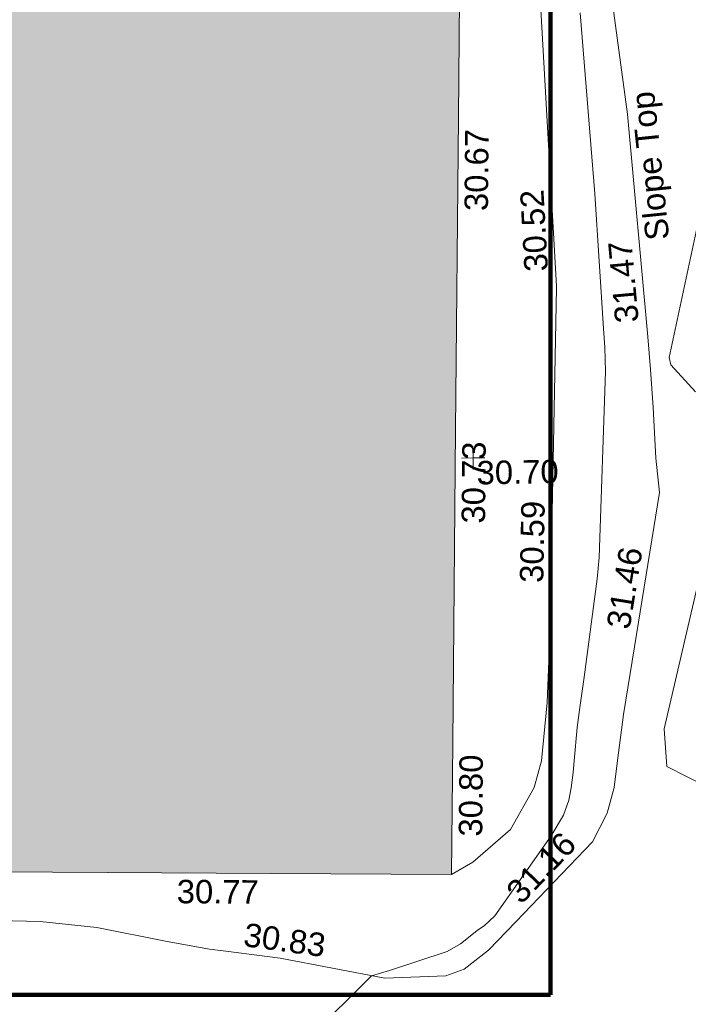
# Model space of a CAD drawing. Header units: millimetres. Extents: x -287732 to 520720, y -103372 to 287754.
# Tile 288 of 380: x 118602 to 129286, y 118059 to 133799. Entities that reach past the tile are written whole.
import ezdxf

# ---------------------------------------------------------------- set-up
doc = ezdxf.new("R2010")
doc.units = ezdxf.units.MM
doc.linetypes.add('IMPORT-UG_ELEC_STREET LIGHTING_QLB2 _2_', pattern=[2700, 1500, -300.0000000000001, 0, -250, 150, -300.0000000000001, 0, -200])
for name, color, linetype, lineweight, true_color in [('00_UAV_BUILDING_OUTLINE', 5, 'Continuous', 9, 0x0000ff), ('00_UAV_LEVEL_SPOT', 7, 'Continuous', 9, 0x666666), ('00_UAV_SLOPE_BOTTOM', 30, 'Continuous', 9, 0xff7f00), ('00_UAV_SLOPE_TOP', 40, 'Continuous', 9, 0xffbf00), ('01_DTM_CONTOUR_MNR', 7, 'Continuous', 9, 0xa5a552), ('12333-PUM-2D-U-0001-C01 - Rev2_REVIT IMPORT_dwg', 7, 'Continuous', 9, 0x767676), ('A_RHA_Line', 7, 'Continuous', 9, 0x00a600)]:
    doc.layers.add(name, color=color, linetype=linetype, lineweight=lineweight, true_color=true_color)
doc.layers.add('A_RHA_Detail', color=7, linetype='Continuous', lineweight=9)
doc.styles.add('Swis721 Lt BT_2', font='swissl.ttf', dxfattribs={"height": 375})

# ---------------------------------------------------------------- blocks, each defined once
blk = doc.blocks.new('12333-PUM-2D-U-0001-C01 - Rev2_REVIT IMPORT_dwg_UAV-2077255-Site Location Plan Proposed')
at = {"layer": '00_UAV_LEVEL_SPOT', "color": 254, "true_color": 0xcccccc, "flags": 128}
for points in [[(500.0000000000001, 0), (0, 0), (0, 500.0000000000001)], [(0, -500.0000000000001), (0, 0), (-500.0000000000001, 0)]]:
    blk.add_lwpolyline(points, dxfattribs=at)
blk = doc.blocks.new('12333-PUM-2D-U-0001-C01 - Rev2_REVIT IMPORT_dwg_MGS62954_T2_Galway_ITM_3d_Rev1-2077680-Site Location Plan Proposed')
at = {"layer": '00_UAV_SLOPE_BOTTOM', "color": 254, "true_color": 0xcccccc, "flags": 128}
blk.add_lwpolyline([(534029539.7980002, 725673348.1600001), (534029884.798, 725673540.1600002), (534030493.798, 725674053.1600002), (534030884.798, 725674714.1600002), (534031007.7980002, 725675142.1600001), (534031113.7980001, 725676068.1600001), (534031169.7980001, 725677001.1600002), (534031196.5372235, 725677726.4295961), (534031379.798, 725682697.1600003), (534031378.8274113, 725682722.4936513), (534031187.4078652, 725687718.7967817), (534031152.7980001, 725688622.1600001), (534030929.798, 725690689.1600001), (534030780.7980001, 725691037.1600001), (534030557.7980001, 725691312.1600003), (534030292.7980001, 725691594.1600002), (534029889.798, 725691864.1600002), (534029489.2406164, 725691956.7223403), (534029400.7980001, 725691977.1600002), (534028898.7980001, 725692072.1600003), (534028298.798, 725692150.1600002), (534024510.4784374, 725692333.592356), (534024436.7980002, 725692337.1600002), (534020404.7980002, 725692508.1600001)], dxfattribs=at)
at = {"layer": '00_UAV_SLOPE_TOP', "color": 254, "true_color": 0xcccccc, "flags": 128}
blk.add_lwpolyline([(534020965.699295, 725672794.1738678), (534022952.7980001, 725672712.1600002), (534023859.7980002, 725672598.1600001), (534024975.798, 725672358.1600001), (534025652.798, 725672221.1600002), (534025914.0072622, 725672182.8833323), (534026778.7980001, 725672056.1600001), (534028443.798, 725671708.1600001), (534029417.7980001, 725671727.1600002), (534029712.7980001, 725671831.1600001), (534030108.798, 725672126.1600002), (534030553.2112755, 725672574.5154394), (534031799.7980001, 725673832.1600003), (534032041.798, 725674282.1600002), (534032160.7980001, 725674691.1600001), (534032224.7980002, 725675122.16), (534032331.7980001, 725675856.1600001), (534032525.915736, 725676934.3209889), (534032968.7980002, 725679394.1600001), (534032917.7980001, 725679945.1600002), (534032889.798, 725680758.1600002), (534032861.7980001, 725681364.1600002), (534032823.6186489, 725681889.4153154), (534032564.7980001, 725685450.1600001), (534032398.0738111, 725686869.5093468), (534031956.798, 725690626.1600003)], dxfattribs=at)
at = {"layer": '01_DTM_CONTOUR_MNR', "color": 254, "true_color": 0xcccccc, "flags": 128}
for points in [[(534027231.3601657, 725670789.4195963), (534028230, 725671750.0000001), (534028519.5605678, 725671828.6175739), (534029448.7291521, 725672117.8435509), (534029664.6498303, 725672235.4838711), (534029954.5658684, 725672462.6835803), (534030046.8640475, 725672517.0508404), (534030217.4682875, 725672672.9976625), (534031142.4142172, 725673940.4342538), (534031344.371305, 725674265.818752), (534031436.5483236, 725674503.6932939), (534031476.8531222, 725674700.6741699), (534031511.0396519, 725674943.9410058), (534031528.6308851, 725675131.4275887), (534031588.1967706, 725675660.732494), (534031635.8540196, 725675979.4841441), (534031714.4091898, 725676464.9771758), (534031948.1608068, 725678033.224627), (534031985.5316988, 725678374.7534347), (534032139.8824271, 725681343.0670948), (534032136.9083803, 725681727.5481737), (534032118.7372913, 725682031.1432635), (534032017.1983948, 725684184.9962589), (534031832.9546013, 725687084.5630596)], [(534033632.0116445, 725674685.552835), (534033011.0893589, 725675012.8986715), (534032974.7417241, 725675617.7085242), (534033618.9060435, 725678167.4610142)], [(534033574.2451833, 725680994.9105221), (534033184.8175726, 725681432.1816828), (534033161.9276544, 725681550.8961946), (534033988.7478467, 725685118.0686824)]]:
    blk.add_lwpolyline(points, dxfattribs=at)
at = {"xscale": 0.375, "yscale": 0.375, "zscale": 0.375}
blk.add_blockref('12333-PUM-2D-U-0001-C01 - Rev2_REVIT IMPORT_dwg_UAV-2077255-Site Location Plan Proposed', (534030000, 725680000), dxfattribs=at)
at = {"layer": '00_UAV_BUILDING_OUTLINE', "color": 251, "true_color": 0x666666, "char_height": 375, "width": 1495.902363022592, "attachment_point": 1, "line_spacing_factor": 1.005061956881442, "style": 'Swis721 Lt BT_2'}
for s, insert, rotation in [('30.67', (534029930.8657612, 725683950.4997643), 88.4784347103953), ('30.73', (534029797.7034922, 725678956.5202353), 88.47843471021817), ('30.80', (534029664.8203693, 725673953.8744336), 88.47843471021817), ('30.77', (534025149.0495003, 725673339.9149935), 358.6864590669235)]:
    blk.add_mtext(s, dxfattribs=dict(at, insert=insert, rotation=rotation))
at = {"layer": '00_UAV_LEVEL_SPOT', "insert": (534030051.8765643, 725679949.1441548), "char_height": 375, "width": 1495.902363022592, "attachment_point": 1, "line_spacing_factor": 1.005061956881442, "style": 'Swis721 Lt BT_2'}
blk.add_mtext('30.70', dxfattribs=at)
at = {"layer": '00_UAV_SLOPE_BOTTOM', "color": 251, "true_color": 0x666666, "char_height": 375, "width": 1495.902363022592, "attachment_point": 1, "line_spacing_factor": 1.005061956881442, "style": 'Swis721 Lt BT_2'}
for s, insert, rotation in [('30.52', (534030874.3898221, 725682953.3509303), 92.19405636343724), ('30.59', (534030710.8545792, 725677994.5055813), 87.88857679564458)]:
    blk.add_mtext(s, dxfattribs=dict(at, insert=insert, rotation=rotation))
at = {"layer": '00_UAV_SLOPE_TOP', "color": 251, "true_color": 0x666666, "char_height": 375, "attachment_point": 1, "line_spacing_factor": 1.005061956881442, "style": 'Swis721 Lt BT_2'}
for s, insert, width, rotation in [('Slope Top', (534032822.5144031, 725683412.8080721), 2763.857699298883, 94.88595738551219), ('31.47', (534032311.5681452, 725682102.8553445), 1495.902363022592, 94.15735976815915), ('31.46', (534032082.821885, 725677268.1176393), 1495.902363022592, 79.79351650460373), ('31.16', (534030377.4826069, 725673100.701528), 1495.902363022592, 45.252997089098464), ('30.83', (534026236.5971128, 725672634.2015712), 1495.902363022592, 351.2292500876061)]:
    blk.add_mtext(s, dxfattribs=dict(at, insert=insert, width=width, rotation=rotation))
blk = doc.blocks.new('12333-PUM-2D-U-0001-C01 - Rev2_REVIT IMPORT_dwg-1620468-Site Location Plan Proposed')
blk.add_blockref('12333-PUM-2D-U-0001-C01 - Rev2_REVIT IMPORT_dwg_MGS62954_T2_Galway_ITM_3d_Rev1-2077680-Site Location Plan Proposed', (-533641079.6498471, -725615854.3561786))

msp = doc.modelspace()

# ---------------------------------------------------------------- hatches: boundary and pattern name
at = {"layer": 'A_RHA_Detail', "true_color": 0xc0c0c0}
h = msp.add_hatch(color=9, dxfattribs=at)
h.paths.add_polyline_path([(-80880.60083809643, -68502.79057078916), (-80400.865924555, -68483.41509113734), (-80400.865924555, -62984.64684185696), (-24474.85765177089, -63009.32043784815), (-24456.14471271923, -50840.30023858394), (-36622.55041039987, -50831.65104353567), (-36622.55041039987, -44228.57792613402), (-50959.0526582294, -44218.38599194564), (-50959.0526582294, -42573.78171514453), (-54563.9325804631, -42571.21897729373), (-54565.69773352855, -45054.17447474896), (-92408.82109321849, -45027.27149621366), (-92411.78875845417, -49201.74309222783), (-100061.9988811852, -49201.74309222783), (-100052.2214449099, -64852.82557838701), (-86120.90825229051, -64852.82557838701), (-86092.1662649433, -62957.90041523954), (-84861.10047608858, -62957.90041523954), (-84854.79052929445, -68240.109737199), (-80870.60226892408, -68240.10973722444)])
h.paths.add_polyline_path([(-137238.9269902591, -68461.9384092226), (-132719.7426408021, -68433.0633692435), (-132847.0731201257, -62850.04282283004), (-130454.6837966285, -62916.63108078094), (-130498.2830220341, -61355.85393642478), (-117581.136331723, -61423.42893438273), (-117492.3908565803, -49183.91309190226), (-125136.5200282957, -49178.47881952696), (-125133.572703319, -45032.61887136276), (-163007.1824077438, -45005.6942194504), (-163007.1824076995, -44090.2963411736), (-163123.8521269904, -44090.21339942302), (-163122.6389897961, -42383.75184302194), (-166563.8543419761, -42383.75184298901), (-166565.034908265, -44044.39824208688), (-193158.4656786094, -44025.49275805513), (-193195.152889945, -62863.65652504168), (-137269.7106414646, -62916.63108078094), (-137254.3708868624, -65679.90523788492)])
h.paths.add_polyline_path([(120310.9497607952, -32334.28230164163), (120312.4652266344, -31610.73011961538), (133451.2244789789, -31638.24899384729), (133469.2230092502, -19717.98315780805), (121295.7536929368, -19692.48606430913), (121319.8434528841, -8190.941560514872), (112277.0825930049, -8172.001674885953), (112263.1770823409, -14811.1234547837), (78285.85310969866, -14739.95861438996), (78292.82277619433, -8167.077575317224), (75241.99098605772, -8160.673431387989), (69355.76844233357, -8152.931592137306), (69353.6659720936, -9156.74635762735), (68372.60878945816, -9154.691552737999), (68372.60878945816, -13705.52853215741), (69333.7233474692, -13707.54156770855), (69325.07112547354, -16249.53369228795), (66623.4489111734, -16249.53369228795), (66619.79243935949, -17995.29925530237), (65989.07757494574, -17995.2992552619), (65985.44262772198, -19730.78799483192), (57152.23993377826, -19712.28702421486), (57127.42535098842, -31559.89463417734), (70277.87165424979, -31587.43801817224), (70277.87165431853, -32271.7414715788), (78263.96947909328, -32285.12944888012), (78266.62661740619, -31019.79372153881), (112335.8856506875, -31091.15111860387), (112335.8856506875, -32317.57330553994), (119781.4233959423, -32333.17321913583)])
h.paths.add_polyline_path([(7503.717409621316, -1791.439263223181), (15482.43097392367, -674.0213231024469), (15484.0826588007, 148.1327206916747), (56188.28042539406, 205.5276654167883), (56155.84326007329, 14338.3166313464), (18016.62665935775, 14236.48149539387), (17967.9025208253, 34313.18372071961), (21727.10644863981, 34324.0692624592), (21708.90974962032, 40608.10218321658), (18009.66447159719, 40608.10218321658), (17995.54603706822, 45483.75063442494), (9770.084204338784, 45420.6329473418), (3966.213879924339, 45446.76585222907), (3984.771235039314, 14176.56786832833), (1023.062455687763, 14176.56786837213), (-276.5134647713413, 14190.52623461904), (-231.6790044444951, 5968.135265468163), (-226.4491536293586, 193.7444677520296), (553.0869992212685, 183.4716499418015), (7477.609307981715, 143.2867586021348), (7488.638446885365, -674.0213231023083)])
h.paths.add_polyline_path([(77755.59663317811, 53.47451145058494), (77729.51881611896, 1699.844979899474), (94464.47132486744, 1659.976083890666), (94606.37913471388, 17991.390236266), (88810.4190114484, 18015.03260816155), (88799.89418497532, 14436.74271609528), (69413.88950349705, 14457.8773889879), (69377.35724448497, 99.62816357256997), (75241.99098605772, 67.32134432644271)])
h.paths.add_polyline_path([(61252.12079701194, 46453.95617366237), (105774.7348988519, 46472.68783506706), (105768.2642198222, 61852.61234306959), (92285.13876309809, 61852.61234306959), (92308.59670399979, 65784.30757140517), (96107.4668000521, 65767.60445243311), (96059.68081117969, 75209.20847378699), (101084.8427276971, 75071.88872764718), (104988.0046543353, 74765.36560406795), (108403.6894220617, 74363.8408943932), (112009.2703903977, 73787.25420861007), (115645.3524815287, 73049.69667206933), (116890.8108051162, 72761.69136252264), (120208.9929833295, 71893.18353872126), (120865.241739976, 71703.68484519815), (124135.6329506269, 70669.67317906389), (127435.6253142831, 69480.50055823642), (127820.4368670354, 69394.93141813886), (128274.3081769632, 69331.69585753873), (128731.8791144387, 69306.66104516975), (129189.9401488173, 69320.00258290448), (129645.2782985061, 69371.62688826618), (130094.6997111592, 69461.17185603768), (130535.0520071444, 69588.00939074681), (130963.246434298, 69751.24981927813), (131376.2795165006, 69949.74812590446), (131771.2541232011, 70182.11198903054), (132162.5575600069, 70460.5404660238), (132496.0921583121, 70741.69081113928), (132820.871367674, 71064.98072578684), (133117.4593294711, 71414.31364272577), (133383.77568926, 71787.23923950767), (133616.5473239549, 72178.5372844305), (133817.1647262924, 72590.54524898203), (133982.6025969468, 73017.89547513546), (134111.7005086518, 73457.59040801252), (134203.5529320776, 73906.54590458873), (134257.5155883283, 74361.61286216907), (134272.5462649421, 74819.5993153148), (134250.5259875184, 75277.29281745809), (134189.6227572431, 75731.48297747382), (134090.9274700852, 76178.98397757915), (133955.1324028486, 76616.65691993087), (133783.1900598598, 77041.43184345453), (133576.3064937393, 77450.32925647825), (133335.932843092, 77840.48103920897), (133063.7551572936, 78209.15055532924), (132761.6825665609, 78553.75185442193), (132431.8338935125, 78871.8678050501), (132076.5227905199, 79161.26705197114), (131698.2415080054, 79419.91966861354), (131299.6434187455, 79646.01139197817), (131093.5942456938, 79746.34209763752), (132146.0467355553, 83110.22226145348), (122787.7632953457, 86282.54285518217), (121604.3555412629, 82800.3591886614), (117095.9864227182, 83870.84033785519), (116841.9598400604, 83526.35449572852), (116120.5435466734, 91221.93611972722), (110237.7341284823, 91274.27491021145), (110194.3680786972, 90435.39030214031), (104988.0046543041, 90486.49901390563), (104973.2761846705, 94309.82427956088), (103746.1314668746, 94309.8242795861), (103839.9937121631, 122852.1474271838), (96365.09202306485, 122931.9599470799), (96350.3400238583, 123952.4168585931), (104555.5505249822, 123902.1925226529), (104607.3234458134, 120248.5396156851), (125502.5015002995, 120134.1933400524), (125662.0200253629, 137657.3796882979), (114479.5865733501, 137699.2256881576), (114382.306264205, 129149.9458158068), (104644.159003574, 129187.9975073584), (104577.9931702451, 126217.3903144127), (101184.4926406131, 126159.1566967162), (101264.6166812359, 135959.2655565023), (89967.23178808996, 135988.8856164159), (89927.63362986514, 125823.6463181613), (93630.53562302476, 125840.7948842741), (93580.65688892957, 122931.9599470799), (88697.38835376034, 122904.7310126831), (88679.3898954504, 95739.09143775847), (86378.25848996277, 95739.09143775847), (86378.18187189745, 96178.1008337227), (83279.50743284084, 96200.92083327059), (83273.62493422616, 95735.74732133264), (70169.67509619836, 95733.22421950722), (70166.26842742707, 96272.07409347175), (66674.99731294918, 96257.14073655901), (66654.74538556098, 95755.71092136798), (65784.77231079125, 95755.71092136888), (65887.65094984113, 117470.630565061), (53473.3427162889, 117487.9046429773), (53434.44066309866, 98570.46349063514), (40649.41626916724, 98570.46349063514), (40610.16711559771, 94406.01479078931), (38853.82372868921, 94410.36303440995), (38848.65589191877, 89463.65332729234), (40612.46601912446, 89518.45976927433), (40665.38257362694, 86257.73741128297), (38372.19584460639, 86305.72309285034), (38369.79374539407, 76901.0507917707), (50937.9512507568, 76944.40198294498), (50922.88567286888, 74598.78180889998), (56484.9061132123, 74588.85093771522), (56484.9061132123, 75194.85181995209), (92465.4037153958, 75233.0258166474), (92645.92783662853, 71766.64845094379), (89810.55521366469, 69362.83965827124), (85313.16173974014, 69360.94750420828), (85313.16173974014, 66907.4050808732), (75210.14498263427, 66903.15451589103), (75210.14498263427, 63815.70944550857), (70819.40014309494, 63815.70999200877), (70819.21601505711, 64253.35708059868), (69456.83415683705, 64253.35708059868), (69455.7195737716, 66901.99623166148), (61303.32856759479, 66898.5668068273), (61304.56054988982, 63970.32021231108), (70500.41048208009, 63970.32021219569), (70500.4088543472, 61852.59006207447), (61245.6438848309, 61848.69637488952), (61252.03558504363, 46656.49344428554)])
h.paths.add_polyline_path([(-17153.16561239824, 48569.32684293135), (-17153.16561224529, 60770.38083685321), (-29362.88357759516, 60774.70428694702), (-29362.88357759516, 67399.20394580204), (-43507.24466814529, 67405.01911303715), (-43488.5313307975, 69093.07334175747), (-45766.41866231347, 69109.32868388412), (-45794.3462003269, 67405.01911303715), (-47272.11273194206, 67404.2124544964), (-47272.44887633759, 66454.91798908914), (-86004.56386332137, 66468.63299519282), (-86006.66970787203, 60521.58362721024), (-92662.87722510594, 60521.58362721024), (-92665.2138765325, 50184.35611932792), (-79752.0168396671, 50179.78309939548), (-79752.016597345, 48591.4932381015), (-17157.7163123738, 48569.32845417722)])
h.paths.add_polyline_path([(-201056.4185878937, 48628.75479108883), (-138377.9751621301, 48634.64535779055), (-138377.9751621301, 50133.28201003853), (-125467.710581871, 50134.49626164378), (-125468.6909603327, 60566.1903686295), (-132186.8595614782, 60565.86652591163), (-132187.4203588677, 66533.0197876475), (-170643.3098734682, 66805.61809689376), (-170643.3098732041, 67738.78475848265), (-200340.0100486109, 67488.93693764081), (-200348.7171487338, 60827.78025104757), (-201057.5650552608, 60827.71357558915), (-201056.6510294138, 51102.04313372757)])
h.paths.add_polyline_path([(-240051.5126725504, 54769.19491160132), (-239444.490259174, 54811.10754483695), (-239186.5396223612, 54841.92927608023), (-238764.8191577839, 54940.98166103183), (-238382.4735933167, 55122.46891388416), (-237990.3402229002, 55354.87497234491), (-237269.2031023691, 55936.21515020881), (-237032.4836384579, 56225.56611516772), (-236793.0039602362, 56569.31473944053), (-236554.5880578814, 57004.26389721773), (-236432.7219585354, 57267.46508908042), (-236300.081527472, 57753.26238983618), (-236250.7285154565, 58017.17885684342), (-236235.6490609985, 58516.21786804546), (-236233.2538429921, 58987.85640053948), (-236213.7029795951, 59823.48083769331), (-236363.8287855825, 59820.86038205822), (-236634.0279869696, 60698.06075827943), (-236391.9547756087, 61432.19726339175), (-236225.4740089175, 61435.10319600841), (-236201.6036569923, 62637.68779596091), (-232563.5271750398, 62639.28734435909), (-232563.5271750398, 63049.03842404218), (-232732.1945866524, 63049.15302218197), (-232860.1521277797, 63457.95890274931), (-232731.606808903, 63914.24862697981), (-232560.8209656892, 63914.24862697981), (-232515.1276847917, 70598.00033009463), (-240628.6947849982, 70598.85496273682), (-240629.7923196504, 72350.98321577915), (-246412.6011212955, 72347.36085933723), (-246412.6011212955, 70616.45923936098), (-254449.5805725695, 70618.60952619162), (-254454.637144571, 70754.06491720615), (-254469.7140363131, 73191.66276250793), (-263883.2532625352, 73267.83063688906), (-263902.4181505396, 68260.74348553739), (-263714.8217520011, 68259.82096572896), (-263552.9672900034, 67819.65434396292), (-263719.0883117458, 67392.2068408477), (-263913.6298699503, 67392.20684284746), (-263956.7001913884, 58633.76423459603), (-260181.1963171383, 58611.22607638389), (-260192.3146983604, 56354.25111579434), (-257184.684388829, 56339.46086021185), (-257213.4419957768, 57092.93866021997), (-257338.5163846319, 57093.27331223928), (-257471.0109294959, 57531.74572308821), (-257338.5163845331, 58062.22513696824), (-257203.4956297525, 58064.06881289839), (-257173.5751889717, 58598.54056692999), (-256478.2273617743, 58575.27357994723), (-256478.2273617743, 58788.51859473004), (-256013.0091299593, 58911.92701534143), (-255397.0786664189, 58780.99767617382), (-255397.0786664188, 58595.982422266), (-243809.885361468, 58585.92793201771), (-243805.3570672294, 58352.04527760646), (-243740.939469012, 57884.52572680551), (-243619.0830608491, 57421.84877545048), (-243424.3877545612, 56943.65915412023), (-243247.1437899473, 56608.24157713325), (-243003.0710579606, 56249.99021479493), (-242732.2093200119, 55932.75703082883), (-242371.7230178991, 55603.12658811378), (-242141.255125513, 55424.88676767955), (-241804.9643037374, 55216.88439822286), (-241529.4640827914, 55077.02869055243), (-241100.6275144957, 54917.18295003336), (-240836.2134980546, 54840.82833176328), (-240453.4486195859, 54788.60784130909), (-240218.9578693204, 54777.28227442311)])
h.paths.add_polyline_path([(40276.69022552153, 59895.36417752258), (40328.62676029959, 69196.9439153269), (36588.99968785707, 69217.8245910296), (36619.46637569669, 74674.25962428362), (32264.36460078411, 74687.02318924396), (32233.48293867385, 69156.26826306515), (11916.69390495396, 69269.70959686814), (11966.66200111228, 78218.75165974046), (29087.509017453, 78123.15526808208), (29143.44567205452, 88141.1370047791), (15719.348796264, 88216.09212953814), (15732.60379610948, 90589.9978889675), (4594.294101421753, 90652.19003489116), (4525.129359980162, 78265.12250449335), (10096.76365553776, 78234.01258731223), (10077.43887221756, 74773.03821910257), (4547.641142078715, 74803.91453678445), (4465.579974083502, 60107.1600234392), (19125.89094760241, 60025.30234268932), (19139.86249374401, 62527.53804644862), (31738.59196305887, 62457.19146404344), (31724.55430858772, 59943.11609815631), (38369.79364225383, 59906.01157293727)])
h.paths.add_polyline_path([(-246083.0241259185, 72334.29150213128), (-246083.0594797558, 72334.30275087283), (-246208.2905500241, 72334.29150213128)])
h.paths.add_polyline_path([(-114575.3004830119, 112178.0758695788), (-114575.3246435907, 112178.0758695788), (-114707.2752166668, 115801.5811617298)])
h.paths.add_polyline_path([(-154699.9178765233, 101760.4080976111), (-114382.050333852, 101776.0542914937), (-114382.050333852, 106926.9360164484), (-113755.641395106, 106927.1792101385), (-113757.5507412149, 111847.2721531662), (-114431.6837526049, 111847.2721531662), (-114431.8097758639, 112178.0758695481), (-114575.3004830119, 112178.0758695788), (-114578.9984943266, 121707.2390833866), (-123056.9849702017, 121707.2390833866), (-123068.8201032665, 156452.7036899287), (-119381.2340625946, 156454.1348067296), (-119381.2340625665, 160165.8597952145), (-115501.031452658, 160167.3662801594), (-115503.3750945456, 166206.5793118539), (-132411.7987151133, 166599.6604729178), (-132411.8243278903, 166665.6603411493), (-135275.0124468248, 166664.5490317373), (-135275.0124468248, 166628.1883101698), (-135911.3205076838, 166628.1944502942), (-135911.3479256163, 166352.1604668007), (-152521.1633846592, 166345.7146753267), (-152518.3680955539, 159142.6836790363), (-150699.3133726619, 159117.9265656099), (-150758.5477087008, 122560.691203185), (-151059.2005266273, 122560.691203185), (-151061.0981347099, 121302.4374932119), (-154138.3148337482, 121372.6012653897), (-154138.3148337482, 121865.1834517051), (-154704.3888425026, 121867.2611370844), (-154688.5451973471, 119352.3937021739), (-154745.5933227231, 119352.3715636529), (-154745.5763474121, 118722.1532660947), (-160794.1544526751, 118748.7442832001), (-160794.1544526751, 119410.5425977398), (-163852.1622693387, 119422.408321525), (-163855.0715294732, 118762.2003111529), (-167568.6765459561, 118778.5256058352), (-166634.6619849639, 124395.1277019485), (-166930.050559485, 124500.0918161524), (-167568.6765459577, 124707.6250903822), (-168028.2173235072, 124841.3808647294), (-168630.5006276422, 124991.3056740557), (-169238.2056069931, 125117.4693074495), (-169850.3952285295, 125219.6772876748), (-170466.1255403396, 125297.7720169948), (-171089.11025998, 125351.8553033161), (-171704.4065937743, 125381.1774255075), (-172325.0479971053, 125386.3595015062), (-172782.2248668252, 125374.5832362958), (-173401.7764235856, 125337.4554476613), (-174109.844898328, 125263.4341236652), (-174634.1213722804, 125190.4100126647), (-175245.0145766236, 125080.719099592), (-176047.1958093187, 124895.7675260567), (-176665.4852587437, 124724.7228134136), (-177045.3001228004, 124609.1129151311), (-177631.5127792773, 124405.2077276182), (-176665.4852586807, 118818.5158794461), (-177558.9402083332, 118822.4435768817), (-177662.2853368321, 125263.4341236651), (-176365.3912351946, 126542.9270807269), (-159462.2970490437, 126319.910391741), (-157057.7396790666, 128609.0850976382), (-157060.6673204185, 136153.1661957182), (-158638.8016610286, 137740.2441626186), (-159352.3735831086, 137740.2441626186), (-161634.4140634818, 140201.1078539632), (-168727.9404945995, 140256.8191146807), (-171035.0401161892, 137942.8847305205), (-174184.1459014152, 137942.8847305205), (-176460.1167434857, 140292.2858551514), (-177341.6856934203, 140292.2858551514), (-177341.7113613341, 140358.4281613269), (-183428.5803825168, 140356.0660244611), (-185921.6385985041, 137917.4639994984), (-185921.6385985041, 131757.3091155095), (-186906.8767412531, 131756.9267733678), (-187725.3914540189, 130809.9989183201), (-187724.058890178, 127376.1828148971), (-186481.0281350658, 126304.5577463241), (-186479.4846754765, 122327.2959175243), (-185176.2828158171, 121059.4673825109), (-180304.1129154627, 121059.4673824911), (-180304.1136492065, 118802.0484409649), (-193555.3706955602, 118802.0484409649), (-193555.368699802, 133117.8341649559), (-192593.6442938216, 133118.2073819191), (-192593.6442938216, 134200.8158367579), (-192224.6284783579, 134200.9592041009), (-192225.5653014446, 136615.0101267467), (-192595.0012460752, 136615.0101267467), (-192595.4357332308, 137734.4745165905), (-193589.2709668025, 137734.4746851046), (-193589.2685988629, 147474.570583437), (-193163.2062206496, 147492.8644732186), (-192765.7252967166, 147531.087133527), (-192359.9383250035, 147589.5931622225), (-192199.8207947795, 147616.5827294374), (-191882.7548926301, 147682.9245600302), (-191568.5380070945, 147761.6632019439), (-191257.654638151, 147852.677242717), (-190828.6072909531, 148002.2045655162), (-190647.7999969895, 148070.9514233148), (-190349.7690789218, 148197.8750094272), (-190056.9509284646, 148336.4013817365), (-189769.797051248, 148486.3169427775), (-189405.3590254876, 148698.0567944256), (-189132.906026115, 148873.2749095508), (-188867.542109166, 149059.0543929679), (-188609.6764469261, 149255.1087866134), (-188354.9814055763, 149465.3525772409), (-188079.6339208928, 149713.879248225), (-187884.9836199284, 149901.8220103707), (-187545.928247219, 150265.8040604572), (-187446.29984479, 150378.3960832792), (-187241.3270201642, 150629.2310214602), (-187046.3599558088, 150887.9197697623), (-186861.6992771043, 151154.0634500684), (-186546.1373636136, 151669.829875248), (-186524.4196769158, 151707.0632450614), (-163675.2898318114, 151669.829875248), (-163687.5843045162, 148134.07679455), (-157303.6541541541, 148136.492106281), (-157303.6541541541, 155759.91501608), (-157557.4317586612, 155765.0384228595), (-157555.9168973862, 166678.0466575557), (-187009.2021991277, 166699.7464767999), (-187013.0952111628, 162054.4009359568), (-188707.17754695, 162044.5925187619), (-188705.9961892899, 155021.5333641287), (-188737.9999316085, 154650.5326604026), (-188799.0133969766, 154283.1866125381), (-188857.2045401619, 154035.4341107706), (-188966.1106131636, 153679.3368924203), (-189102.6200311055, 153332.8820747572), (-189265.8911675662, 152998.2056672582), (-189454.9174011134, 152677.371060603), (-189645.2484685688, 152421.3220123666), (-189916.9563410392, 152104.2450531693), (-190212.7041973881, 151809.4634871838), (-190530.6686598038, 151538.7947471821), (-190868.8893671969, 151293.9075915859), (-191225.281078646, 151076.3118324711), (-191597.6465194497, 150887.3490191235), (-192092.8415776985, 150682.5621956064), (-192519.2468154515, 150561.8451365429), (-192903.8930791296, 150482.240889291), (-193187.215491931, 150440.8868273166), (-193594.1866364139, 150407.1257787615), (-193594.5952989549, 151459.9895227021), (-205369.2399268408, 151455.4201247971), (-205354.4523517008, 113350.0822379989), (-207187.1580384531, 113349.3710182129), (-207184.3024929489, 105991.0636522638), (-205312.8748221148, 105991.1901500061), (-205311.2362476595, 101769.6553082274), (-175488.6451201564, 101781.2285901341), (-175488.6451201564, 110889.6985621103), (-154703.4627663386, 110897.5679794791), (-154700.2792295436, 102691.5597281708)])
h.paths.add_polyline_path([(193735.9435693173, 113047.8274774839), (208865.0938716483, 114991.0266430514), (208976.1154123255, 114126.6471160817), (216447.8967332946, 115086.3281915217), (216038.7305308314, 118271.9702413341), (232648.5073383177, 120405.3421626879), (233425.993615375, 114352.0734369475), (240632.2017567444, 115277.6440988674), (239854.8412683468, 121329.9334727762), (256406.8682407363, 123455.8879629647), (257091.7572256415, 118089.1198988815), (264572.2871227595, 119040.8180953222), (261877.8350555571, 138524.7609215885), (259178.7147038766, 138221.6086035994), (259197.3483655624, 137439.0084132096), (254686.1480587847, 136897.0007612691), (255412.6810205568, 131314.8303176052), (240852.7447969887, 129522.4514056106), (239771.0426543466, 137918.8519126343), (240649.5822431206, 138010.1984551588), (240062.3063116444, 142776.6750342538), (239165.7694642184, 142685.0143484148), (237630.9646614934, 151018.3171732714), (266172.8791088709, 154560.7889781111), (271297.1876944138, 142612.4006970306), (276531.7397502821, 144861.098714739), (274941.5029779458, 148527.9037281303), (302074.5307653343, 160134.9084326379), (300215.9323773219, 164320.1841173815), (301528.1613272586, 164907.0997989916), (300405.1237791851, 167477.8916353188), (299016.6944531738, 166945.7181824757), (295626.7488506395, 174518.754428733), (294333.0289184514, 177537.1551681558), (287288.8475947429, 174518.754428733), (289427.6893504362, 169661.0163463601), (272956.7816584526, 162557.1203578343), (271943.2187787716, 164897.4305293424), (267016.3118217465, 162764.0369715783), (268502.3094164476, 159357.0430143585), (265200.4029574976, 157946.4096681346), (226856.416695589, 153146.7821792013), (227510.3041274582, 148852.0205334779), (228280.9873165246, 141179.0007483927), (227302.3544112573, 141050.281300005), (227895.3788235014, 136433.1758633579), (228748.5501749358, 136523.8855003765), (229602.3077302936, 128023.7667641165), (217691.2359889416, 126493.8999679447), (217642.3600127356, 126874.433267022), (215138.5007311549, 126552.8357430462), (215194.9980427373, 126112.965074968), (215015.6132226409, 126089.924757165), (214840.9672575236, 127449.66446064), (192258.7012018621, 124549.1816390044), (193486.3576426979, 114991.0266430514)])
h.paths.add_polyline_path([(-78076.24187439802, 117605.5188722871), (-78076.23951902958, 117610.0871211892), (-78070.318122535, 129485.7330792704), (-74723.15926543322, 129478.385255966), (-74723.15926543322, 125435.7860624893), (-48015.64546086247, 125380.0246061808), (-47996.55031653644, 135872.5822179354), (-61198.15919578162, 135901.5630078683), (-74714.72264144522, 135923.5088764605), (-74723.6287602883, 131865.2975510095), (-78070.318122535, 131872.642169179), (-78062.97909487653, 149549.7689430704), (-58292.26570492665, 149541.5607197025), (-58292.26570491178, 148946.2407608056), (-37707.70924046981, 148937.6946533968), (-37703.30827430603, 159740.0672041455), (-44148.26955755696, 159742.7429641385), (-44148.26955755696, 162961.3319174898), (-49829.95437583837, 162961.3319174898), (-49830.92144130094, 160632.0129326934), (-78494.09026625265, 160643.9130440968), (-78494.09026625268, 161615.1537738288), (-78739.225852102, 161615.2555472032), (-78691.7919454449, 168187.9195488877), (-90844.57645036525, 168126.8149079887), (-90962.52567694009, 152686.7636277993), (-89064.97866809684, 152685.9758215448), (-89079.54115380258, 117610.0871211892), (-78374.80218507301, 117605.6428258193)])
h.paths.add_polyline_path([(69254.82576126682, 129235.9722870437), (69259.97086178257, 136167.789247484), (86068.0992678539, 136131.0235193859), (86008.66431381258, 164703.3084147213), (58789.63167882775, 164723.511581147), (58789.63167882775, 170119.2062865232), (54460.1632489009, 170122.4198087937), (54457.21717773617, 166153.279245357), (47042.2151650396, 166158.7829869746), (47041.10931533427, 164668.9097040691), (39173.27935198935, 164674.7495545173), (39172.83712618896, 164078.9539098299), (17014.87910992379, 164095.4005254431), (17002.38841206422, 147267.1142245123), (12659.63471563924, 147267.1142245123), (12653.60087534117, 139137.9291796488), (17031.41608901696, 139134.6797717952), (17024.5879174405, 129935.3194463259), (39191.34773726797, 129918.8662983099), (39191.34773726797, 129258.2867272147), (69014.0340609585, 129236.1510132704)])
h.paths.add_polyline_path([(39265.62356917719, 139467.8223435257), (33050.91021530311, 139484.1586867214), (33087.56357182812, 153427.9220784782), (39277.60130889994, 153411.6505991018), (39277.60130890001, 152830.3127277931), (43058.29603858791, 152820.3745823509), (43024.83899408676, 140092.5601633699), (39267.2657899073, 140092.5601633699)])
h.paths.add_polyline_path([(1979.548949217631, 189123.2414339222), (18699.10403225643, 189180.0465563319), (18678.46874730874, 195253.6675675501), (24349.02704561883, 195272.9334348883), (24334.96888372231, 199550.7690688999), (28829.78348974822, 199566.0403168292), (28798.3577216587, 208815.6446464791), (24334.949615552, 208806.151404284), (24333.90624841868, 209113.2475694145), (16811.59093053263, 209087.6903002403), (16806.58456499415, 208843.5909093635), (6772.293057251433, 208809.4991440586), (6797.166076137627, 201488.5780549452), (-8471.058649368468, 201436.7038490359), (-8471.058649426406, 200429.0172028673), (-11856.09020770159, 200417.5164702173), (-11823.72827009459, 190892.3684138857), (-7614.729360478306, 190906.6685966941), (-7614.729360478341, 190170.8290169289), (-4608.619189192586, 190169.2993656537), (-4608.238782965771, 190916.8832264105), (1973.379031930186, 190939.2444180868), (1977.122761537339, 189837.3456693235)])
h.paths.add_polyline_path([(-20506.22133143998, 190640.0286460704), (-20122.28942212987, 206347.1214480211), (-41550.34215551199, 207015.2557957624), (-41462.26177903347, 210449.6195896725), (-31391.41053372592, 210152.0276719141), (-31078.64493155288, 223862.5743669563), (-44305.08575743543, 224230.7972280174), (-44490.79956591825, 211865.5542346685), (-47510.12209648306, 211942.9901385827), (-47722.57925071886, 203659.0205614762), (-47076.06680548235, 203635.3001465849), (-47175.4684425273, 199531.9403872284), (-46801.21126120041, 199520.4703269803), (-46873.68175963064, 195478.5899481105), (-44600.40472248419, 195425.2559779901), (-44685.88459507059, 192243.2795180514), (-38073.99929115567, 192135.6564362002), (-38104.39995468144, 191126.972250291), (-21537.79264466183, 190668.5723412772)])
h.paths.add_polyline_path([(16801.02360973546, 195961.500137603), (9656.615133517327, 196015.1086063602), (9643.838150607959, 199513.9922857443), (11631.77992468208, 199485.8321209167), (11631.7920940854, 203322.2460456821), (16806.58456511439, 203391.4855728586), (16801.0407710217, 195984.4293109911)])
h.paths.add_polyline_path([(122084.9264926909, 200536.2570557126), (122088.1805162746, 206386.1947929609), (125211.1061638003, 206386.1947929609), (125211.1162733, 206645.8932837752), (126202.7098976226, 206645.8932838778), (126203.0204769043, 207041.0477229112), (130401.4034741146, 206979.0758390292), (130444.2691124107, 209883.280297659), (126202.8383603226, 209945.8832030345), (126203.0204769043, 214624.1281189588), (127364.791950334, 214624.1281190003), (127365.2106673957, 225380.2058567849), (126159.8599207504, 225380.2527798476), (126207.4133336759, 241475.3410923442), (119482.5411291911, 241495.8747898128), (119479.2041949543, 246182.0096278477), (109943.9121324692, 246175.2196735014), (109953.2702601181, 233033.381429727), (115000.5285021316, 233033.3814296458), (114999.579292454, 208653.4991933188), (112026.3032630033, 208653.4991933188), (112024.3519988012, 200538.6761891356), (122024.6079402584, 200536.2715596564)])
h.paths.add_polyline_path([(30087.05071580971, 200986.75440713), (38030.67179071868, 201028.6865660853), (38030.67179071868, 202922.9731660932), (38109.89531492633, 202923.3913649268), (38067.25569096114, 208827.6066631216), (38013.35839378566, 208827.6672237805), (38012.38630971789, 209012.5383931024), (30044.90685988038, 208970.480297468), (30076.83023715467, 202922.9203834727)])
h.paths.add_polyline_path([(195986.2599417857, 205661.5722736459), (202896.8751332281, 206052.0074670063), (202676.8862551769, 209945.7611691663), (195766.2710618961, 209555.3259759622)])
h.paths.add_polyline_path([(-91652.40581580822, 206392.6172135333), (-79454.24421187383, 206432.5105635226), (-79629.29258199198, 238245.6998510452), (-68904.21147484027, 238215.095164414), (-68918.55832832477, 246312.9061543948), (-68918.56040493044, 246314.0782553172), (-68756.515268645, 246312.9061543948), (-68755.20581930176, 246638.9786699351), (-79620.07671794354, 246651.3624133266), (-79606.5628449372, 247343.5411849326), (-82154.50636787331, 247318.0695596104), (-82154.50636787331, 247488.1275895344), (-91640.64698348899, 247472.5371040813), (-91638.72040628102, 246846.4753752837), (-131470.3702759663, 246641.42150215), (-131470.3702759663, 250159.5419305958), (-142857.1087886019, 250176.7939677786), (-142864.0554935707, 246220.0701029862), (-165118.8027587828, 246272.3986783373), (-165040.0492656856, 253907.936045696), (-178677.4727934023, 253929.5079730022), (-178699.5521575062, 238176.7234097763), (-138599.3373496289, 238209.4781454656), (-138548.4479938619, 206627.5237025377), (-126646.6702863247, 206572.2299428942), (-126666.6805510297, 234825.8818836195), (-124962.7180531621, 234825.9534805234), (-124969.0241559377, 234688.4891474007), (-91595.61129713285, 234664.3133306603), (-91650.87307429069, 207155.5994723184)])
h.paths.add_polyline_path([(142123.7078574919, 209113.5383730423), (152768.4446292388, 209127.3137314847), (152745.2992288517, 227012.63380935), (142100.5623961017, 226998.8584508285), (142121.8067345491, 210582.5602643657)])
h.paths.add_polyline_path([(168998.8561129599, 209274.9592350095), (169026.8416078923, 226860.3446540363), (161686.6780314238, 226876.6646907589), (161647.6783165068, 209291.3037608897), (168846.6177107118, 209275.2977201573)])
h.paths.add_polyline_path([(49761.46820719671, 218476.5678095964), (49794.00484360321, 223316.1680811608), (41274.07755982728, 223363.4010619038), (41273.58999769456, 223290.8795634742), (32187.30576796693, 223351.9666549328), (32202.10532419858, 225553.2987454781), (20081.83724695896, 225634.7833114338), (20035.26675877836, 218707.7438801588), (31566.33951793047, 218630.2204881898), (31566.12891731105, 218598.8950898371), (49750.1971391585, 218476.6435849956)])
h.paths.add_polyline_path([(162361.9830851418, 234154.05208666), (162366.6425722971, 241589.9129272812), (135261.102696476, 241630.986197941), (135249.088870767, 234197.8735112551), (160249.0277027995, 234157.4671671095)])
h.paths.add_polyline_path([(176458.8604389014, 246709.5724700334), (176516.2484477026, 252173.1529804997), (168884.2833866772, 252253.3171281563), (168934.86529241, 257068.9279575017), (164355.0504715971, 257117.0331241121), (164296.1746742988, 251511.808811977), (164416.8965511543, 251510.5407811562), (164367.8024342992, 246836.573754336), (171460.1142273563, 246762.0779818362)])

# ---------------------------------------------------------------- linework, layer by layer
at = {"layer": 'A_RHA_Line', "color": 1, "lineweight": 140, "true_color": 0xff0000}
for p, q in [((127084.7013004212, 118208.5986895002), (127084.7013004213, 139599.1824514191)), ((115302.9517155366, 118208.5986895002), (127084.7013004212, 118208.5986895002))]:
    msp.add_line(p, q, dxfattribs=at)
at = {"layer": 'A_RHA_Line', "color": 7}
for p, q in [((125612.7029637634, 132239.8768426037), (125658.2136086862, 137239.2429802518)), ((125567.1923187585, 127240.510704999), (125612.7029637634, 132239.8768426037)), ((125521.6816738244, 122241.1445672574), (125567.1923187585, 127240.510704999)), ((125502.5015004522, 120134.193340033), (125521.6816738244, 122241.1445672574)), ((117611.4083379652, 120177.3763708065), (122610.3387066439, 120150.0203429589)), ((122610.3387066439, 120150.0203429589), (125502.5015004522, 120134.193340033))]:
    msp.add_line(p, q, dxfattribs=at)

# ---------------------------------------------------------------- block references
at = {"layer": '12333-PUM-2D-U-0001-C01 - Rev2_REVIT IMPORT_dwg', "color": 254, "linetype": 'IMPORT-UG_ELEC_STREET LIGHTING_QLB2 _2_', "true_color": 0xffd4d4, "rotation": 0.9999999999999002}
msp.add_blockref('12333-PUM-2D-U-0001-C01 - Rev2_REVIT IMPORT_dwg-1620468-Site Location Plan Proposed', (-261895.0770586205, 55869.5817132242), dxfattribs=at)

doc.saveas('drawing.dxf')
